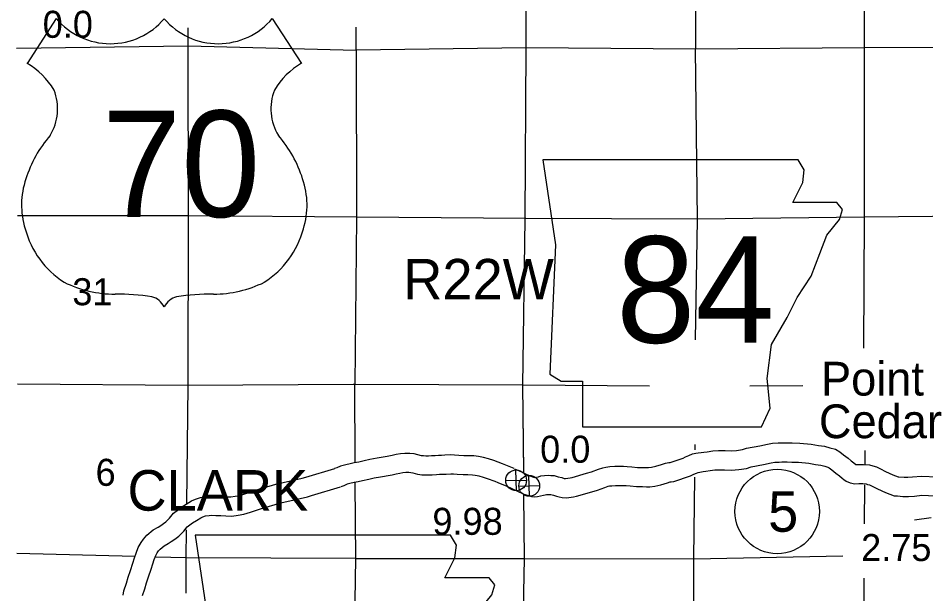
# Model space of a CAD drawing. Extents: x 369523 to 838377, y 495025 to 936819.
# Drawn here: x 480625 to 509009, y 848410 to 866414 of the extents above; entities that cross this region are included whole.
import ezdxf

# ---------------------------------------------------------------- set-up
doc = ezdxf.new("R2010")
doc.units = 0
for name, color, linetype in [('1', 7, 'Continuous'), ('21', 7, 'Continuous'), ('22', 7, 'Continuous'), ('6', 7, 'Continuous'), ('DSN_BRDG_Annotation', 7, 'Continuous'), ('DSN_DRFT_Common-Annotations', 7, 'Continuous'), ('DSN_DRFT_Common-Line', 7, 'Continuous'), ('DSN_DRFT_Junk-No-Plot', 7, 'Continuous'), ('Level 1', 7, 'Continuous'), ('Level 15', 7, 'Continuous'), ('Level 21', 7, 'Continuous'), ('Level 22', 7, 'Continuous'), ('Level 6', 7, 'Continuous')]:
    doc.layers.add(name, color=color, linetype=linetype)

msp = doc.modelspace()

# ---------------------------------------------------------------- linework, layer by layer
at = {"layer": '22'}
for points in [[(497031, 861984), (497431, 859320), (497254, 855279), (497609, 855056), (498275, 855056), (498275, 853635), (503871, 853635), (504137, 854213), (504048, 855145), (504181, 856211), (504670, 857055), (504981, 857677), (505425, 858343), (505691, 859053), (505913, 859631), (506313, 860119), (506402, 860430), (506224, 860652), (504848, 860652), (505158, 861274), (505203, 861674), (505019, 861980)], [(486156, 850246), (486556, 847582), (486378, 843540), (486733, 843318), (487399, 843318), (487399, 841897), (492995, 841897), (493262, 842474), (493173, 843407), (493306, 844473), (493794, 845317), (494105, 845938), (494549, 846605), (494816, 847315), (495038, 847892), (495438, 848381), (495526, 848692), (495349, 848914), (493972, 848914), (494283, 849536), (494327, 849935), (494143, 850242)]]:
    msp.add_lwpolyline(points, close=True, dxfattribs=at)
at = {"layer": '6'}
for p, q in [((481815, 866402), (480907, 864997)), ((488572, 866402), (489480, 864997))]:
    msp.add_line(p, q, dxfattribs=at)
for centre, radius, start, end in [((483508, 867826), 2211, 220.075, 319.6701), ((486879, 867826), 2211, 220.3299, 319.925), ((479719, 862957), 2361, 30.7809, 59.9883), ((490668, 862957), 2361, 120.0117, 149.2191), ((480239, 863580), 1618, 328.8105, 21.2108), ((490148, 863580), 1618, 158.7892, 211.1895), ((484471, 860262), 3776, 138.9565, 162.6913), ((485916, 860262), 3776, 17.3087, 41.0435), ((483225, 860572), 2495, 160.9576, 197.3819), ((487163, 860572), 2495, 342.6181, 19.0424), ((483631, 860579), 2887, 195.1074, 237.1312), ((486756, 860579), 2887, 302.8688, 344.8926), ((483684, 861488), 3707, 244.0771, 269.5779), ((486703, 861488), 3707, 270.4221, 295.9229), ((483770, 850992), 6790, 81.1942, 90.9539), ((484619, 857080), 651, 28.0342, 72.9864), ((485768, 857080), 651, 107.0136, 151.9658), ((486617, 850992), 6790, 89.0461, 98.8058)]:
    msp.add_arc(centre, radius, start, end, dxfattribs=at)
at = {"layer": 'DSN_DRFT_Common-Annotations'}
for p, q in [((496204, 851634), (496189, 852285)), ((496614, 851461), (496599, 852112)), ((495871, 851952), (496522, 851967)), ((496281, 851779), (496932, 851794))]:
    msp.add_line(p, q, dxfattribs=at)
for centre in [(496196, 851960), (496606, 851787)]:
    msp.add_circle(centre, 326, dxfattribs=at)
at = {"layer": 'DSN_DRFT_Common-Line'}
msp.add_circle((504361, 850986), 1320, dxfattribs=at)
at = {"layer": 'Level 1'}
for points in [[(501012, 852517), (501418, 852651), (501494, 852690), (501597, 852738), (501713, 852784), (501815, 852807), (501890, 852822), (501984, 852835), (502064, 852840), (502171, 852856), (502346, 852885), (502525, 852894), (502738, 852891), (502918, 852881), (503091, 852895), (503274, 852922), (503405, 852961), (503818, 853042), (504059, 853092), (504218, 853120), (504394, 853133), (504501, 853136), (504682, 853135), (504832, 853131), (505071, 853122), (505426, 853089), (505654, 853053), (505843, 853024), (506009, 852981), (506181, 852930), (506319, 852850), (506436, 852762), (506575, 852653), (506675, 852568), (506760, 852506), (506819, 852458), (506836, 852456), (506908, 852456), (507059, 852457), (507249, 852440), (507355, 852410), (507464, 852377), (507586, 852318), (507751, 852239), (507975, 852133), (508140, 852074), (508168, 852073), (508326, 852056), (508449, 852054), (508597, 852065), (508870, 852095), (509368, 852067)], [(496136, 852327), (495875, 852430), (495773, 852478), (495499, 852581), (495335, 852631), (495179, 852671), (495021, 852707), (494869, 852723), (494700, 852727), (494563, 852728), (494407, 852740), (494271, 852752), (494145, 852756), (493970, 852742), (493864, 852738), (493771, 852738), (493660, 852726), (493552, 852721), (493453, 852720), (493372, 852718), (493297, 852722), (493237, 852730), (493121, 852761), (493004, 852787), (492872, 852803), (492712, 852800), (492578, 852785), (492444, 852766), (492317, 852735), (492212, 852714), (492159, 852705), (491856, 852655), (491621, 852613), (491449, 852565), (491278, 852528), (491137, 852502), (491010, 852475), (490871, 852447), (490709, 852408), (490586, 852349), (490518, 852326)], [(496444, 852187), (496626, 852104), (496740, 852062), (496779, 852049), (496781, 852048), (496833, 852061), (496895, 852072), (496966, 852097), (497079, 852112), (497198, 852125), (497281, 852116), (497383, 852106), (497510, 852073), (497625, 852045), (497696, 852021), (497723, 852016), (497742, 852014), (497882, 852039), (497948, 852051), (498397, 852179), (498555, 852225), (498771, 852305), (498910, 852350), (498999, 852373), (499128, 852390), (499279, 852400), (499412, 852400), (499555, 852399), (499674, 852395), (499820, 852381), (499992, 852364), (500168, 852363), (500274, 852358), (500336, 852360), (500432, 852369), (500565, 852401), (500746, 852457), (500864, 852496), (500972, 852514), (501012, 852517)], [(501129, 851924), (501650, 852096), (501757, 852150), (501836, 852187), (501892, 852210), (501937, 852220), (501989, 852230), (502043, 852237), (502126, 852242), (502266, 852263), (502410, 852288), (502534, 852293), (502717, 852291), (502927, 852279), (503160, 852299), (503404, 852335), (503548, 852378), (503936, 852454), (504173, 852503), (504292, 852524), (504423, 852533), (504508, 852535), (504674, 852535), (504815, 852532), (505031, 852523), (505351, 852493), (505562, 852460), (505723, 852435), (505849, 852403), (505941, 852376), (505987, 852349), (506071, 852286), (506195, 852189), (506304, 852096), (506395, 852030), (506447, 851987), (506514, 851936), (506639, 851879), (506792, 851855), (506911, 851856), (507035, 851857), (507140, 851848), (507186, 851834), (507245, 851817), (507327, 851777), (507494, 851697), (507745, 851578), (508020, 851480), (508120, 851474), (508289, 851457), (508466, 851453), (508652, 851468), (508886, 851493), (509301, 851470)], [(486838, 851464), (487004, 851455), (487147, 851445), (487275, 851444), (487409, 851460), (487544, 851487), (487717, 851534), (488016, 851638), (488687, 851840), (489509, 852023), (489622, 852061), (490530, 852330)], [(495916, 851769), (495636, 851879), (495539, 851925), (495306, 852012), (495173, 852053), (495038, 852087), (494921, 852114), (494830, 852124), (494691, 852127), (494537, 852128), (494358, 852142), (494235, 852153), (494158, 852155), (494006, 852143), (493877, 852138), (493803, 852138), (493706, 852128), (493570, 852121), (493463, 852120), (493364, 852117), (493243, 852124), (493120, 852139), (492977, 852179), (492902, 852195), (492843, 852202), (492751, 852200), (492654, 852190), (492557, 852176), (492446, 852149), (492323, 852125), (492261, 852114), (491958, 852064), (491755, 852028), (491593, 851982), (491397, 851940), (491255, 851913), (491131, 851887), (491000, 851861), (490911, 851839), (490811, 851792), (490712, 851758)], [(496150, 852321), (496439, 852190)], [(496444, 851532), (496539, 851497), (496604, 851475), (496682, 851454), (496766, 851446), (496860, 851450), (496957, 851474), (497050, 851491), (497107, 851511), (497149, 851517), (497197, 851521), (497222, 851519), (497279, 851513), (497364, 851491), (497458, 851469), (497538, 851442), (497639, 851420), (497772, 851410), (497986, 851448), (498083, 851465), (498563, 851603), (498743, 851655), (498968, 851738), (499080, 851774), (499114, 851783), (499185, 851792), (499301, 851800), (499411, 851800), (499543, 851799), (499636, 851796), (499761, 851784), (499960, 851764), (500152, 851763), (500269, 851757), (500375, 851761), (500533, 851777), (500723, 851822), (500928, 851885), (501009, 851912), (501045, 851918), (501129, 851924)], [(486805, 850865), (486967, 850856), (487124, 850845), (487308, 850844), (487502, 850867), (487683, 850902), (487895, 850961), (488201, 851067), (488839, 851259), (489671, 851444), (489803, 851489), (490700, 851755)], [(495902, 851775), (496398, 851549), (496441, 851533)], [(483908, 848369), (483934, 848508), (484008, 848744), (484066, 848936), (484136, 849139), (484213, 849370), (484268, 849541), (484316, 849684), (484378, 849858), (484468, 850017), (484545, 850124), (484646, 850243), (484851, 850407), (485005, 850499), (485087, 850548), (485171, 850605), (485247, 850664), (485357, 850775), (485487, 850934), (485636, 851048), (485746, 851127), (485881, 851210), (486050, 851318), (486174, 851374), (486331, 851428), (486538, 851463), (486678, 851467), (486827, 851464)], [(484517, 848363), (484581, 848567), (484637, 848751), (484705, 848947), (484783, 849184), (484838, 849353), (484883, 849487), (484926, 849608), (484974, 849693), (485018, 849754), (485066, 849810), (485194, 849913), (485312, 849984), (485411, 850042), (485524, 850120), (485645, 850213), (485804, 850373), (485908, 850501), (485992, 850565), (486078, 850626), (486200, 850702), (486336, 850789), (486396, 850816), (486480, 850845), (486597, 850864), (486681, 850867), (486816, 850864)]]:
    msp.add_lwpolyline(points, dxfattribs=at)
at = {"layer": 'Level 15'}
for points in [[(500367, 854902), (496408, 854934)], [(505158, 854913), (503504, 854901)]]:
    msp.add_lwpolyline(points, dxfattribs=at)
at = {"layer": 'Level 21'}
msp.add_line((509180, 850784), (508656, 850716), dxfattribs=at)
at = {"layer": 'Level 22'}
for points in [[(501797, 876021), (501804, 870713), (501808, 865446)], [(507094, 865490), (507066, 870755), (507108, 876072)], [(496509, 865481), (496496, 868845)], [(485926, 866110), (485928, 865541), (485938, 860228), (485926, 854927)], [(491193, 865415), (491196, 866132)], [(480570, 865478), (485936, 865546), (491193, 865415)], [(512401, 865502), (507094, 865490), (501808, 865446), (496509, 865481), (491193, 865415), (491205, 860171), (491149, 854952)], [(496408, 854934), (496478, 860127), (496509, 865481)], [(507066, 856098), (507089, 860211), (507094, 865490)], [(501802, 856350), (501866, 860120), (501808, 865446)], [(491203, 860195), (485938, 860228), (480601, 860230)], [(512419, 860240), (507093, 860186), (501858, 860132), (496496, 860149), (491203, 860195)], [(491162, 852527), (491149, 854952)], [(485926, 854927), (485886, 851230)], [(501793, 852913), (501795, 853085)], [(507108, 852462), (507113, 852897)], [(491120, 836095), (491124, 838936), (491097, 844216), (491179, 849511), (491166, 851878)], [(501709, 833626), (501735, 838928), (501760, 844244), (501756, 849521), (501783, 852056)], [(507088, 850598), (507101, 851815)], [(485877, 850414), (485867, 849539), (485865, 848434)], [(484279, 849577), (480584, 849668)], [(491179, 849511), (485867, 849539), (484933, 849562)], [(496461, 849514), (501752, 849505), (506409, 849596)], [(491179, 849511), (496461, 849514)], [(507031, 833706), (507073, 838897), (507077, 844213), (507077, 848901)]]:
    msp.add_lwpolyline(points, dxfattribs=at)
at = {"layer": 'Level 6'}
for points in [[(491104, 854952), (485926, 854927), (480600, 854966)], [(491104, 854952), (485926, 854927), (480600, 854966)], [(496435, 852211), (496408, 854934), (491149, 854952), (491104, 854952)], [(496435, 852234), (496408, 854934), (491149, 854952), (491104, 854952)], [(528659, 833518), (528489, 833523), (523211, 833447), (517864, 833506), (512342, 833591), (512346, 833553), (507012, 833566), (501709, 833626), (496432, 833680), (496420, 838958), (496358, 844214), (496461, 849514), (496442, 851519)], [(528659, 833518), (528489, 833523), (523211, 833447), (517864, 833506), (512342, 833591), (512346, 833553), (507012, 833566), (501709, 833626), (496432, 833680), (496420, 838958), (496358, 844214), (496461, 849514), (496442, 851504)]]:
    msp.add_lwpolyline(points, dxfattribs=at)

# ---------------------------------------------------------------- texts
at = {"layer": '1'}
for s, p in [('Point', (505731, 854611)), ('Cedar', (505666, 853278))]:
    msp.add_text(s, height=1056, dxfattribs=at).set_placement(p)
at = {"layer": '21'}
for s, p in [('R22W', (492668, 857616)), ('CLARK', (484043, 851012))]:
    msp.add_text(s, height=1267.2, dxfattribs=at).set_placement(p)
at = {"layer": '22'}
msp.add_text('84', height=3326.4, dxfattribs=at).set_placement((499326, 856263))
at = {"layer": '6'}
msp.add_text('70', height=3326.4, dxfattribs=at).set_placement((483249, 860196))
at = {"layer": 'DSN_BRDG_Annotation'}
for s, p in [('0.0', (481392, 865799)), ('0.0', (496948, 852511)), ('9.98', (493578, 850256))]:
    msp.add_text(s, height=844.8, dxfattribs=at).set_placement(p)
at = {"layer": 'DSN_DRFT_Common-Line'}
msp.add_text('5', height=1267, dxfattribs=at).set_placement((504077, 850352))
at = {"layer": 'DSN_DRFT_Junk-No-Plot'}
msp.add_text('2.75', height=844.8, dxfattribs=at).set_placement((506985, 849436))
at = {"layer": 'Level 22'}
for s, height, p in [('31', 844.8, (482318, 857436)), ('6', 845, (483045, 851788))]:
    msp.add_text(s, height=height, dxfattribs=at).set_placement(p)

doc.saveas('drawing.dxf')
